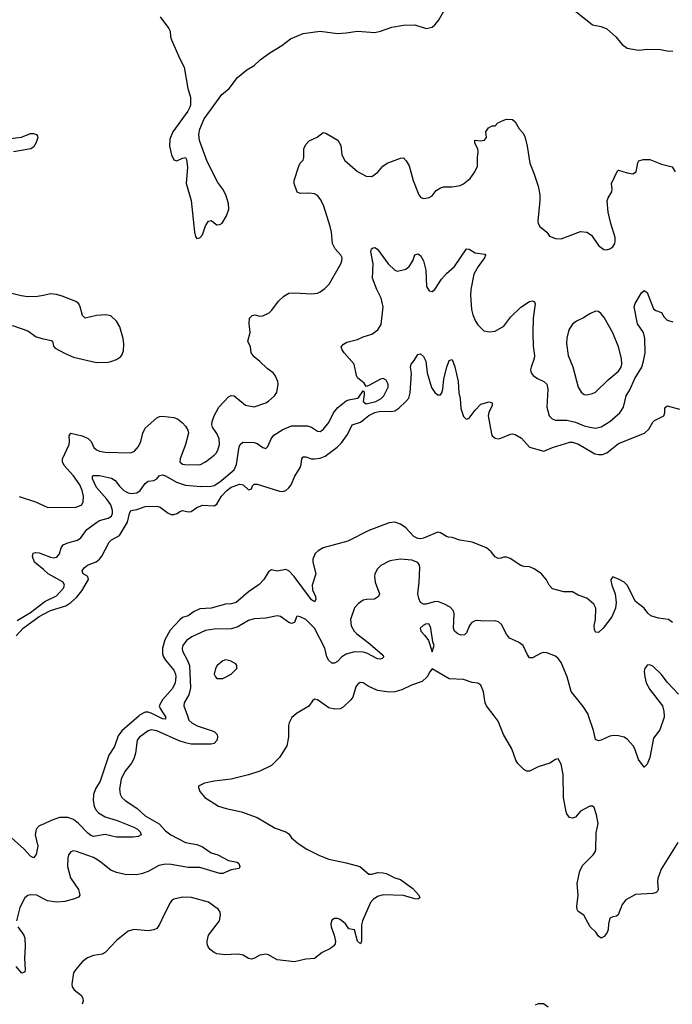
# Model space of a CAD drawing. Header units: inches. Extents: x 1678809 to 1859548, y 384609 to 522868.
# Tile 319 of 386: x 1789834 to 1794386, y 447989 to 454851. Entities that reach past the tile are written whole.
import ezdxf

# ---------------------------------------------------------------- set-up
doc = ezdxf.new("R2010")
doc.units = ezdxf.units.IN
doc.header["$MEASUREMENT"] = 0
for name, color, linetype in [('B7484', 7, 'Continuous'), ('B7485', 7, 'Continuous'), ('B7494', 7, 'Continuous'), ('B7495', 7, 'Continuous')]:
    doc.layers.add(name, color=color, linetype=linetype)

msp = doc.modelspace()

# ---------------------------------------------------------------- linework, layer by layer
at = {"layer": 'B7484', "color": 5}
for points, elevation in [([(1790000, 449245.4), (1789970, 449231.8), (1789947.9, 449210), (1789942.4, 449170), (1789960.6, 449090), (1789950, 449032.7), (1789930, 449009.6), (1789910, 449020.4), (1789864.8, 449070), (1789752.9, 449170)], 240), ([(1790000, 448724.7), (1789953.2, 448750), (1789908.5, 448751.5), (1789890, 448746.3), (1789870.4, 448730), (1789835.4, 448664.6), (1789811.4, 448570)], 260), ([(1789821.3, 448530), (1789863.1, 448470), (1789869, 448450), (1789871.3, 448391.3), (1789866.5, 448310), (1789873.1, 448230), (1789870, 448215.3), (1789862, 448210), (1789850, 448206.6), (1789810, 448251.5)], 260)]:
    msp.add_lwpolyline(points, dxfattribs=dict(at, elevation=elevation))
at = {"layer": 'B7485', "color": 5}
for points, elevation in [([(1789750, 454021.3), (1789847.5, 454032.5), (1789910, 454056.5), (1789930, 454058.4), (1789950.8, 454050), (1789958, 454038), (1789960.5, 454030), (1789950, 453995.3), (1789930, 453962), (1789912, 453950), (1789790, 453930.8)], 280), ([(1790000, 452929.2), (1789959.3, 452920.7), (1789890, 452920.4), (1789845.2, 452925.2), (1789770, 452943.9), (1789730, 452947.1), (1789710, 452943.5), (1789686.4, 452930), (1789650.3, 452890), (1789600.4, 452790), (1789594, 452734), (1789608, 452708), (1789690, 452712.4), (1789750, 452721.6), (1789790, 452717.1), (1789890, 452681.6), (1789950, 452641.1), (1789990, 452627.9), (1790000, 452626)], 320), ([(1789830, 451527.8), (1789943.8, 451490), (1790000, 451464.7)], 280), ([(1790000, 451018.4), (1789938.5, 451070), (1789924.2, 451110), (1789927.2, 451132.8), (1789943.3, 451136.7), (1789970, 451134.9), (1790000, 451123.6)], 260), ([(1789816.5, 450663.5), (1789910, 450720.3), (1790000, 450788)], 260), ([(1789810, 450557.9), (1789858.7, 450610), (1789970, 450692.1), (1790000, 450707.2)], 240)]:
    msp.add_lwpolyline(points, dxfattribs=dict(at, elevation=elevation))
at = {"layer": 'B7494', "color": 5}
for points, elevation in [([(1790666.7, 450000), (1790545.7, 449894.3), (1790521, 449859), (1790494.6, 449785.4), (1790455, 449725), (1790395.6, 449544.4), (1790363.8, 449490), (1790348, 449450), (1790345.7, 449410), (1790354.1, 449370), (1790365.2, 449345.2), (1790384.3, 449324.3), (1790430, 449296.6), (1790513.1, 449270), (1790630, 449224.6), (1790655, 449210), (1790674, 449190), (1790680.5, 449170), (1790660.9, 449159.1), (1790625.8, 449154.2), (1790510, 449153.4), (1790430, 449172.6), (1790350, 449159.5), (1790330, 449165.4), (1790310, 449180.7), (1790243.7, 449250), (1790210, 449277.4), (1790170, 449291.8), (1790110.8, 449290), (1790054, 449270), (1790000, 449245.4)], 240), ([(1791003.3, 450000), (1791013.8, 449970), (1791035.3, 449950), (1791071.7, 449930), (1791190.4, 449890), (1791210.2, 449870.2), (1791213.4, 449850), (1791210, 449827.8), (1791190, 449806.2), (1791170, 449801.4), (1791030, 449802.9), (1790990, 449810.4), (1790945.7, 449825.7), (1790790, 449895.3), (1790750, 449901), (1790730, 449894.5), (1790670.3, 449850), (1790653.8, 449830), (1790641.3, 449738.7), (1790630, 449699.3), (1790613.1, 449670), (1790567.8, 449612.2), (1790542.3, 449557.7), (1790531.1, 449491.1), (1790534.6, 449454.6), (1790547.2, 449430), (1790569.3, 449409.3), (1790650, 449356.9), (1790710, 449303.2), (1790806.6, 449246.6), (1790850, 449196.9), (1790888.9, 449170), (1790990, 449115.9), (1791070, 449101.6), (1791110, 449085.4), (1791170, 449044.7), (1791216.3, 449030), (1791290, 448991.6), (1791350, 448978.7), (1791363, 448970), (1791370.5, 448950), (1791364.9, 448935.1), (1791310, 448925.4), (1791250, 448900.4), (1791230, 448900.4), (1791090, 448943.5), (1791010, 448943.1), (1790890, 448964.1), (1790850, 448965.7), (1790804.7, 448955.3), (1790730, 448915.3), (1790690, 448899.8), (1790650, 448892.4), (1790570, 448893.3), (1790510, 448906.9), (1790470, 448923.5), (1790390, 448986.2), (1790350, 449011.4), (1790230, 449053.5), (1790210, 449058), (1790190, 449051.5), (1790175.3, 449030), (1790168.9, 449010), (1790167, 448950), (1790188.5, 448870), (1790243.1, 448790), (1790250, 448771), (1790252.4, 448750), (1790243.7, 448736.3), (1790216.5, 448723.5), (1790150, 448704.8), (1790090, 448699.8), (1790029, 448709), (1790000, 448724.7)], 260), ([(1791745.4, 450000), (1791731.8, 449988.2), (1791712.4, 449950), (1791708.6, 449931.4), (1791709, 449850), (1791696.5, 449790), (1791647.2, 449710), (1791590, 449654), (1791510, 449614.8), (1791430, 449588.5), (1791310, 449558.7), (1791190, 449545.1), (1791122, 449530), (1791082, 449510), (1791081, 449499), (1791090, 449472), (1791124.7, 449430), (1791221, 449370), (1791273.2, 449353.2), (1791382, 449330), (1791490, 449290.7), (1791616.8, 449216.8), (1791691, 449190), (1791710, 449177.3), (1791730.8, 449150), (1791777.3, 449110), (1791837.3, 449070), (1791925.9, 449025.9), (1791990, 449001.1), (1792110, 448976), (1792206, 448950), (1792270, 448897.1), (1792290, 448896.4), (1792331.6, 448908.4), (1792370, 448905.3), (1792390, 448900.3), (1792450, 448870.4), (1792490, 448859.3), (1792576.5, 448796.5), (1792617.3, 448750), (1792624.7, 448730), (1792610, 448722.7), (1792590, 448724.5), (1792510, 448748), (1792370, 448751.1), (1792330, 448741), (1792300.2, 448719.8), (1792281.6, 448698.4), (1792224, 448570), (1792216.8, 448543.2), (1792217.3, 448430), (1792210.5, 448409.5), (1792190, 448428), (1792168.4, 448508.4), (1792130, 448515.3), (1792106, 448550), (1792070, 448579.5), (1792050, 448586.6), (1792030, 448586), (1792010, 448575.3), (1792004, 448550), (1792005.5, 448530), (1792027.7, 448470), (1792036.3, 448430), (1792034, 448410), (1792024.5, 448395.5), (1792001.4, 448378.6), (1791944.7, 448350), (1791890.7, 448309.3), (1791830, 448302.7), (1791750, 448285.1), (1791630, 448299.5), (1791570, 448332.7), (1791550, 448338), (1791510, 448332.3), (1791471.3, 448310), (1791450, 448303.7), (1791430, 448309.3), (1791391.7, 448331.7), (1791370, 448337), (1791350, 448339.5), (1791266.2, 448333.8), (1791210, 448340.5), (1791190, 448349.7), (1791162.4, 448370), (1791147.6, 448390), (1791140.5, 448410), (1791140.5, 448430), (1791151.8, 448470), (1791227, 448570), (1791234.3, 448610), (1791232.8, 448630), (1791219.5, 448650), (1791150, 448701.7), (1791032.3, 448732.3), (1790970, 448735.1), (1790910, 448722), (1790894, 448710), (1790884.7, 448695.3), (1790838.4, 448610), (1790810, 448545.2), (1790790, 448518.4), (1790770, 448508.2), (1790730, 448500.5), (1790630, 448509.5), (1790590, 448499.3), (1790510, 448434), (1790430, 448349.4), (1790410, 448339.5), (1790350, 448329.6), (1790306.6, 448313.4), (1790270, 448285.2), (1790222.8, 448230), (1790210.5, 448209.5), (1790197.1, 448130), (1790200.4, 448110), (1790214, 448090), (1790264, 448050), (1790274, 448030), (1790276.3, 448010), (1790270, 447989)], 280), ([(1790847.3, 450000), (1790850, 449996), (1790850, 449976), (1790830, 449978.4), (1790787.1, 450000)], 240), ([(1794423.7, 449116.3), (1794307.2, 448930), (1794284.7, 448864.7), (1794282.4, 448842.4), (1794287.3, 448790), (1794282, 448778), (1794272.3, 448767.7), (1794250, 448760.9), (1794130, 448754.3), (1794062.6, 448717.4), (1794035.8, 448684.2), (1794007.7, 448612.3), (1793996.8, 448603.2), (1793970, 448599.3), (1793950, 448589), (1793939.5, 448550), (1793937.6, 448510), (1793930.4, 448490), (1793910, 448462), (1793890, 448449.3), (1793870, 448464), (1793852.3, 448492.3), (1793812, 448530), (1793769.3, 448609.3), (1793730, 448635.3), (1793722.7, 448650), (1793720.9, 448670), (1793729.6, 448750), (1793722.4, 448830), (1793740.1, 448919.9), (1793761.5, 448958.5), (1793832.7, 449030), (1793847.3, 449052.7), (1793851.4, 449068.6), (1793855.6, 449184.4), (1793869.4, 449250), (1793858, 449310), (1793840.2, 449360.2), (1793830, 449369), (1793810, 449369.3), (1793746, 449334), (1793710, 449293.2), (1793690, 449286), (1793669, 449290), (1793650, 449315.3), (1793645.1, 449330), (1793627, 449430), (1793623.5, 449590), (1793610, 449662), (1793590, 449699), (1793570, 449696), (1793530.3, 449669.7), (1793450, 449644.5), (1793390, 449614.5), (1793370, 449614), (1793350, 449625.6), (1793308.1, 449668.1), (1793295.4, 449690), (1793265.3, 449770), (1793209, 449870), (1793170, 449962.9), (1793142.2, 450000)], 280), ([(1794328.3, 450000), (1794328.8, 449990), (1794297.5, 449902.5), (1794255.6, 449844.4), (1794230, 449708.7), (1794210, 449662), (1794190, 449642), (1794150, 449695.3), (1794123.6, 449770), (1794111.6, 449790), (1794073.8, 449833.8), (1794050, 449849.7), (1794010, 449861.1), (1793978, 449862), (1793950, 449858), (1793890, 449829.7), (1793870, 449826), (1793850, 449834), (1793836.6, 449896.6), (1793801.6, 450000)], 260), ([(1793520.9, 447970), (1793487.5, 447992.5), (1793450, 447993.2), (1793430, 447984)], 320)]:
    msp.add_lwpolyline(points, dxfattribs=dict(at, elevation=elevation))
at = {"layer": 'B7495', "color": 5}
for points, elevation in [([(1790814.3, 454870), (1790874.7, 454790), (1790883.1, 454770), (1790887, 454730), (1790894, 454710), (1790950, 454578.8), (1790980.9, 454520.9), (1791006, 454370), (1791025.5, 454310), (1791024.5, 454255.5), (1791019.9, 454240.1), (1791005.8, 454214.2), (1790901.3, 454070), (1790882, 454018), (1790878.7, 453970), (1790891.8, 453910), (1790910, 453873.4), (1790930, 453866.7), (1790970, 453886), (1790990, 453890.6), (1790997, 453877), (1791003.6, 453823.6), (1790995.3, 453710), (1791030.3, 453590), (1791053, 453370), (1791060.5, 453340.5), (1791070, 453326), (1791090, 453330.7), (1791110, 453350.8), (1791130, 453414.8), (1791150, 453447.7), (1791170, 453450.5), (1791210, 453421.6), (1791230, 453422.4), (1791246.7, 453433.3), (1791276.2, 453483.8), (1791292.4, 453530), (1791290.8, 453570.8), (1791271.1, 453630), (1791249.8, 453669.8), (1791216.2, 453716.2), (1791142.3, 453862.3), (1791088.2, 454008.2), (1791083.6, 454050), (1791091.2, 454088.8), (1791121.1, 454158.9), (1791243.7, 454330), (1791296, 454370), (1791353.3, 454446.7), (1791419.3, 454500.7), (1791470, 454530.4), (1791511.8, 454570), (1791579.3, 454620.7), (1791662, 454670), (1791722.5, 454717.5), (1791810, 454754.3), (1791930, 454770.3), (1792050, 454755.3), (1792110, 454758.7), (1792190, 454771.3), (1792310, 454761.5), (1792350, 454770.2), (1792430, 454799.2), (1792510, 454811.3), (1792590, 454814.6), (1792670, 454788.9), (1792710, 454799.5), (1792730, 454815.5), (1792753.9, 454846.1), (1792826.6, 454970)], 320), ([(1793699, 454919), (1793830, 454815.5), (1793890, 454803.8), (1793930, 454786.4), (1793991.9, 454731.9), (1794037, 454677), (1794070, 454651.8), (1794150, 454637.6), (1794210, 454645.5), (1794303.8, 454643.8), (1794350, 454633.6), (1794388.5, 454631.5)], 320), ([(1790000, 451464.7), (1790030, 451451.1), (1790227, 451453), (1790267.3, 451470), (1790277.2, 451490), (1790278.6, 451530), (1790269.3, 451570), (1790252.5, 451610), (1790210, 451672.3), (1790143.6, 451743.6), (1790132.2, 451770), (1790133.7, 451790), (1790178.4, 451890), (1790181.8, 451910), (1790178.9, 451950), (1790189.8, 451970.2), (1790270.6, 451950), (1790311.6, 451931.6), (1790331.7, 451910), (1790350.4, 451870), (1790370, 451852), (1790390, 451844), (1790430, 451836.5), (1790610, 451831.3), (1790635.8, 451844.2), (1790663.1, 451876.9), (1790678.2, 451910), (1790692.1, 451970), (1790710, 452003.1), (1790790, 452074.9), (1790810, 452084.9), (1790830, 452086.7), (1790910, 452078.4), (1790934.8, 452070), (1790970, 452040.7), (1790990, 452019.1), (1791007, 451990), (1791011.4, 451970), (1790991.3, 451890), (1790952.8, 451790), (1790952, 451770), (1790970, 451753.4), (1790984.7, 451750), (1791090, 451749), (1791130, 451768.7), (1791190, 451814.9), (1791205.1, 451830), (1791216.3, 451850), (1791228, 451890), (1791226.3, 451930), (1791210, 451966.6), (1791178.7, 452010), (1791173, 452030), (1791176.3, 452050), (1791189.6, 452090), (1791222, 452150), (1791290, 452223.1), (1791310, 452232), (1791330, 452230.3), (1791410, 452164.4), (1791470, 452152.7), (1791550, 452180.3), (1791570, 452192.4), (1791612.3, 452230), (1791627.2, 452252.8), (1791637, 452310), (1791634.5, 452330), (1791616.2, 452370), (1791602, 452390), (1791559.1, 452419.1), (1791510, 452469.5), (1791470, 452500.9), (1791449.3, 452530), (1791442.7, 452570), (1791426, 452610), (1791440.7, 452670), (1791434.5, 452734.5), (1791437, 452770), (1791455.3, 452790), (1791473.1, 452793.1), (1791510, 452784.9), (1791530, 452788), (1791573.1, 452806.9), (1791593.4, 452826.6), (1791638, 452890), (1791675.2, 452924.8), (1791710, 452944.4), (1791750, 452946.7), (1791870, 452939.3), (1791910, 452945.5), (1791930, 452953.4), (1791963.3, 452976.7), (1791991.5, 453008.5), (1792074.3, 453150), (1792081.3, 453170), (1792083, 453190), (1792074, 453210), (1792033.2, 453253.2), (1792014.9, 453290), (1792009, 453370), (1792000.2, 453410), (1791955.8, 453550), (1791935.2, 453595.2), (1791910, 453625.1), (1791890, 453636.8), (1791850, 453642.6), (1791790, 453639.5), (1791770, 453649.2), (1791749.5, 453710), (1791747.6, 453730), (1791780.7, 453830), (1791789.6, 453850), (1791810, 453871.3), (1791814.7, 453890), (1791816.9, 453950), (1791830, 453982), (1791852.9, 454007.1), (1791907.9, 454032.1), (1791950, 454064), (1791970, 454060.5), (1792053, 454010), (1792074.4, 453974.4), (1792081.3, 453910), (1792102, 453870), (1792190, 453792), (1792250, 453759.3), (1792290, 453757.3), (1792331.4, 453788.6), (1792367, 453830), (1792397.2, 453850), (1792490, 453884.9), (1792510, 453887.3), (1792530, 453867.3), (1792551.2, 453831.2), (1792577.8, 453730), (1792618, 453630), (1792631.6, 453611.6), (1792650, 453605.3), (1792665.8, 453605.8), (1792690, 453611.6), (1792710, 453624.2), (1792739.3, 453660.7), (1792770, 453679.5), (1792790, 453684.9), (1792850, 453686), (1792905.1, 453694.9), (1792930, 453707.7), (1792975.2, 453744.8), (1793009.4, 453790), (1793026.6, 453830), (1793026, 453890), (1793032.7, 453930), (1793029.3, 453950), (1793009.2, 453990), (1793008.7, 454010), (1793046.8, 454006.8), (1793075.3, 454010), (1793088.7, 454030), (1793085.2, 454070), (1793103.2, 454096.8), (1793130, 454111.3), (1793150, 454112), (1793169.2, 454130.8), (1793210, 454151.3), (1793230, 454158), (1793270, 454154.8), (1793290, 454138), (1793317.3, 454090), (1793342.8, 454062.8), (1793356, 454036), (1793374.3, 453970), (1793392, 453850), (1793421, 453781), (1793450.3, 453690), (1793462, 453630), (1793462.6, 453590), (1793447.7, 453450), (1793450.8, 453430), (1793462.8, 453410), (1793510, 453370.8), (1793530, 453341), (1793570, 453324.9), (1793610, 453323.8), (1793744.6, 453375.4), (1793790.3, 453370.3), (1793823, 453350), (1793870, 453276.3), (1793908.6, 453248.6), (1793926.4, 453246.4), (1793950, 453253), (1793970, 453268.2), (1793984.7, 453290), (1793988.2, 453310), (1793987.7, 453332.3), (1793957.2, 453430), (1793938.3, 453510), (1793932, 453588), (1793939.3, 453610), (1793964.5, 453650), (1793967, 453670), (1793960.9, 453710), (1794003.3, 453796.7), (1794010, 453802.8), (1794070, 453782.4), (1794110, 453776.3), (1794132.7, 453790), (1794146, 453854), (1794152.9, 453867.1), (1794183.2, 453876.8), (1794230, 453876.3), (1794310, 453844), (1794385.4, 453825.4), (1794404.7, 453790)], 280), ([(1790000, 451123.6), (1790050, 451104.7), (1790070, 451101.5), (1790094.2, 451105.8), (1790112.6, 451127.4), (1790124.2, 451170), (1790137, 451190), (1790170, 451206), (1790237.2, 451222.8), (1790259.7, 451240.3), (1790303.2, 451296.8), (1790370, 451347.2), (1790390, 451359.7), (1790450, 451377.3), (1790474.7, 451390), (1790481.7, 451410), (1790481.5, 451430), (1790469, 451470), (1790442.9, 451510), (1790369.9, 451590), (1790341.8, 451650), (1790342.6, 451670), (1790346.5, 451673.5), (1790390, 451675.1), (1790474.9, 451654.9), (1790498.8, 451638.8), (1790530, 451599.2), (1790560.7, 451570), (1790590, 451553.7), (1790610, 451549.3), (1790650, 451554), (1790674.6, 451570), (1790710, 451618), (1790730, 451634.6), (1790770, 451638.4), (1790790, 451650.4), (1790810, 451673.1), (1790830, 451679), (1790850, 451672), (1790927.3, 451627.3), (1790990, 451606), (1791097.4, 451597.4), (1791170, 451599.6), (1791190, 451605.5), (1791229.1, 451630), (1791330, 451713), (1791345.7, 451750), (1791365.2, 451874.8), (1791370.7, 451889.3), (1791390, 451905.7), (1791470, 451905.3), (1791490, 451898), (1791530, 451868.5), (1791550, 451863), (1791564.4, 451875.6), (1791587.6, 451930), (1791605.8, 451954.2), (1791670, 451994.5), (1791730, 452019.7), (1791840.3, 452020.2), (1791870.3, 452010.3), (1791910, 451984), (1791930, 451980.7), (1791950, 451994.8), (1791990, 452043), (1792023.1, 452110), (1792052.2, 452147.8), (1792110, 452193.7), (1792130, 452202.6), (1792190, 452213.4), (1792199.7, 452220.3), (1792230, 452264.7), (1792236.8, 452256.8), (1792237.5, 452237.5), (1792230.5, 452190), (1792250, 452174.4), (1792316.9, 452190), (1792354.3, 452210), (1792374.3, 452230), (1792402.9, 452290), (1792402.9, 452310), (1792390, 452338), (1792370, 452349.3), (1792350, 452344.5), (1792270, 452301.2), (1792250, 452295.3), (1792237, 452317), (1792190, 452355.3), (1792182.7, 452370), (1792166, 452450), (1792096.4, 452530), (1792082.4, 452550), (1792076.2, 452570), (1792091.8, 452590), (1792116, 452604), (1792190, 452621.8), (1792230, 452640.2), (1792290, 452658.7), (1792332, 452690), (1792354, 452726), (1792369.7, 452850.3), (1792355.3, 452910), (1792326, 452970), (1792295.4, 453050), (1792298.7, 453150), (1792284.2, 453235.8), (1792287, 453253), (1792299, 453261), (1792310, 453262.8), (1792330, 453250.8), (1792403.1, 453150), (1792450, 453106), (1792470, 453097.6), (1792528.3, 453111.7), (1792549.5, 453130), (1792576.2, 453170), (1792590, 453211.3), (1792610, 453218.8), (1792630, 453206.8), (1792650, 453171.3), (1792666, 453106), (1792670.7, 452990.7), (1792690, 452961), (1792710, 452956), (1792730, 452971), (1792776.6, 453043.4), (1792810, 453082), (1792867.6, 453130), (1792950, 453253.4), (1792970, 453252.4), (1793010, 453226.5), (1793077.2, 453217.2), (1793083, 453210), (1793076, 453190), (1793031.8, 453130), (1793002.3, 453077.7), (1792979.5, 452970), (1792977.3, 452930), (1792985.1, 452830), (1792994.6, 452794.6), (1793013.8, 452750), (1793030, 452724.9), (1793070, 452683), (1793110, 452674.9), (1793150, 452680.5), (1793210, 452714.9), (1793259.7, 452780.3), (1793330, 452846.7), (1793390, 452886.4), (1793411.7, 452891.7), (1793423.8, 452883.8), (1793430.3, 452870), (1793415.3, 452770), (1793413.8, 452666.2), (1793415.8, 452575.8), (1793424, 452510), (1793422.3, 452490), (1793400.3, 452430), (1793397.4, 452410), (1793401.1, 452390), (1793414.9, 452370), (1793444.9, 452350), (1793489.2, 452329.2), (1793510.3, 452310), (1793516.9, 452276.9), (1793511.2, 452151.2), (1793525.7, 452090), (1793548, 452068), (1793570, 452058.7), (1793650, 452059.2), (1793710, 452045.2), (1793770, 452019.8), (1793810, 452010.9), (1793850, 452004.9), (1793890, 452012.6), (1793950, 452050.2), (1794019.7, 452110), (1794044.5, 452150), (1794064.2, 452230), (1794089.9, 452270.1), (1794123.9, 452350), (1794172.2, 452430), (1794185.7, 452470), (1794195.4, 452530), (1794194.7, 452630), (1794183.6, 452670), (1794143.9, 452730), (1794120.5, 452850), (1794126.9, 452873.1), (1794170, 452946), (1794190, 452962.8), (1794210.5, 452950), (1794255.2, 452835.2), (1794270, 452824), (1794310.4, 452810.3), (1794330, 452778), (1794350, 452756), (1794390, 452746)], 260), ([(1790000, 452626), (1790055.4, 452615.4), (1790062, 452610), (1790070, 452576), (1790082.5, 452562.5), (1790146.1, 452526.1), (1790210, 452499.5), (1790370, 452461.6), (1790450, 452463), (1790470, 452468), (1790510, 452483), (1790538, 452502), (1790547.5, 452512.5), (1790557.6, 452542.4), (1790560.7, 452590), (1790555.6, 452630), (1790533.3, 452710), (1790509.6, 452750), (1790470, 452786), (1790434.6, 452794.6), (1790370, 452788.4), (1790289.7, 452769.7), (1790272.3, 452790), (1790257, 452850), (1790247, 452870), (1790225.9, 452885.9), (1790130, 452924.8), (1790090, 452935.4), (1790050, 452939.6), (1790000, 452929.2)], 320), ([(1790000, 450707.2), (1790050, 450732.5), (1790155, 450765), (1790191.2, 450788.8), (1790230, 450824.2), (1790266.8, 450870), (1790314.7, 450950), (1790309.4, 450970), (1790277.2, 450990), (1790269.6, 451010), (1790282.6, 451030), (1790306.9, 451050), (1790366.6, 451073.4), (1790389.6, 451090.4), (1790406.9, 451113.1), (1790458.2, 451210), (1790474.9, 451225.1), (1790530, 451255.2), (1790585.8, 451350), (1790599, 451410), (1790609.9, 451430.1), (1790650, 451436.3), (1790710, 451458.9), (1790790, 451460.1), (1790813.1, 451453.1), (1790870, 451412.1), (1790890, 451403.5), (1790910, 451401.5), (1790931.6, 451408.4), (1790950, 451422.7), (1790970, 451430.2), (1791010, 451421.8), (1791030, 451424.4), (1791068.6, 451451.4), (1791110, 451467), (1791190, 451462.1), (1791210, 451474.4), (1791241.4, 451530), (1791279.9, 451570), (1791310, 451592.1), (1791370, 451614.6), (1791393.4, 451610), (1791430, 451574), (1791450, 451580.7), (1791458.3, 451601.7), (1791470, 451614.9), (1791490, 451614.2), (1791645.2, 451565.2), (1791670, 451563.8), (1791690, 451570.5), (1791711.4, 451588.6), (1791726.8, 451610), (1791752.4, 451670), (1791789.5, 451730), (1791797.4, 451750), (1791802, 451790), (1791810, 451804.2), (1791830, 451804.6), (1791870, 451791.1), (1791890, 451789.7), (1791930, 451795.7), (1791965, 451810), (1792048, 451872), (1792078.8, 451901.2), (1792121.1, 451958.9), (1792153.5, 452026.5), (1792210, 452046.1), (1792270, 452091.5), (1792310, 452113.3), (1792350, 452121.5), (1792430, 452119.7), (1792450, 452124.4), (1792477.4, 452142.6), (1792528.2, 452190), (1792547.2, 452212.8), (1792558.5, 452250), (1792566.2, 452386.2), (1792559.7, 452430), (1792563.7, 452450), (1792584.8, 452475.2), (1792610, 452517.3), (1792630, 452523), (1792650, 452503.1), (1792667.1, 452470), (1792676.1, 452390), (1792706.5, 452286.5), (1792730, 452251.8), (1792750, 452236.5), (1792770, 452235.5), (1792777.7, 452250), (1792784.8, 452275.2), (1792792.9, 452347.1), (1792813.3, 452430), (1792830, 452474.8), (1792850, 452482.8), (1792870, 452431), (1792891, 452330), (1792896.8, 452250), (1792906.5, 452210), (1792910, 452141), (1792930, 452084.7), (1792944.7, 452070), (1792950, 452066.8), (1792970, 452074.8), (1793009.8, 452130.2), (1793050, 452172), (1793107.5, 452187.5), (1793124, 452184), (1793130, 452178), (1793130, 452162), (1793107.1, 452112.9), (1793102.4, 452090), (1793124.4, 451964.4), (1793130.2, 451950.2), (1793150, 451933.7), (1793170, 451930.3), (1793190, 451934.6), (1793257.8, 451962.2), (1793270, 451964.2), (1793290, 451959.3), (1793333.6, 451933.6), (1793390, 451872.7), (1793490, 451843.1), (1793550, 451868.2), (1793670, 451906), (1793690, 451906.7), (1793732.1, 451892.1), (1793846.3, 451826.3), (1793870, 451820.1), (1793899.4, 451820.6), (1793930, 451831.7), (1794010, 451896.8), (1794191.6, 451970), (1794222.3, 451997.7), (1794250, 452044.9), (1794262.3, 452057.7), (1794326, 452090), (1794334.5, 452110), (1794333.6, 452146.4), (1794350, 452158.8), (1794435.6, 452135.6)], 240), ([(1794386.3, 450650), (1794359.5, 450670), (1794290, 450680.3), (1794236.9, 450696.9), (1794214.6, 450714.6), (1794190, 450749.6), (1794130, 450795.1), (1794070, 450910.8), (1794050, 450929.8), (1794015.1, 450950), (1793970, 450967), (1793956.4, 450950), (1793956.7, 450943.3), (1793964.4, 450910), (1793987.6, 450850), (1793993.1, 450790), (1793990.2, 450749.8), (1793963.8, 450690), (1793904, 450610), (1793870, 450581.2), (1793850, 450582), (1793842, 450602), (1793840.7, 450630), (1793849.6, 450670), (1793851.3, 450750), (1793838.5, 450778.5), (1793790, 450819.3), (1793730, 450840.9), (1793690, 450862.7), (1793630, 450863.7), (1793550, 450885.1), (1793527, 450910), (1793507.8, 450947.8), (1793472.3, 450990), (1793423.3, 451023.3), (1793390, 451038), (1793350, 451039.3), (1793330, 451046), (1793255.9, 451095.9), (1793230, 451106), (1793210, 451106), (1793190, 451097.2), (1793170, 451096), (1793150, 451106.6), (1793121.7, 451141.7), (1793090, 451169.3), (1792989.3, 451210), (1792904.1, 451224.1), (1792850, 451242), (1792824.8, 451244.8), (1792810, 451249.3), (1792770, 451275.1), (1792750, 451278.3), (1792650, 451237.5), (1792630, 451232.4), (1792610, 451235.9), (1792582.2, 451250), (1792526.4, 451310), (1792490, 451335.7), (1792450, 451349), (1792410, 451343.4), (1792270, 451291.9), (1792123.1, 451216.9), (1791950.4, 451170), (1791915.3, 451150), (1791894.6, 451130), (1791877.8, 451090), (1791877.8, 451070), (1791899.5, 450990), (1791874, 450910), (1791877.1, 450877.1), (1791898.3, 450830), (1791900.4, 450810), (1791890, 450792.7), (1791870, 450806.6), (1791748, 450970), (1791710, 451008.7), (1791690, 451018.7), (1791630, 451008.5), (1791590, 451016.9), (1791570, 451002), (1791537, 450950), (1791505.2, 450914.8), (1791430, 450864.2), (1791343, 450790), (1791310, 450779.8), (1791270, 450777.4), (1791170, 450749.1), (1791090, 450745.8), (1791050, 450726), (1791010, 450695.3), (1790970, 450684.1), (1790950, 450669.2), (1790884.5, 450595.5), (1790846, 450530), (1790829.1, 450470.9), (1790830.4, 450430.4), (1790837.5, 450410), (1790850, 450387.6), (1790910, 450318.5), (1790921.4, 450290), (1790923.5, 450270), (1790918.5, 450230), (1790899.2, 450190), (1790830.1, 450110), (1790807.9, 450070), (1790813.1, 450050), (1790847.3, 450000)], 240), ([(1793801.6, 450000), (1793798.2, 450010), (1793763.7, 450063.7), (1793680.4, 450170), (1793653.5, 450270), (1793610.9, 450370), (1793590, 450398.7), (1793570, 450414.7), (1793510, 450438), (1793490, 450440.9), (1793470, 450437), (1793410, 450402.7), (1793390, 450404), (1793372.7, 450430), (1793345.2, 450490), (1793313.4, 450513.4), (1793250, 450540.9), (1793230, 450569.3), (1793195.5, 450635.5), (1793173.6, 450653.6), (1793150, 450661.3), (1793070, 450658.4), (1793030, 450663.5), (1793010, 450660.4), (1792987.2, 450650), (1792972, 450630), (1792950, 450578), (1792936.2, 450563.8), (1792910, 450561), (1792890, 450569.8), (1792867.2, 450590), (1792859.8, 450610), (1792865, 450710), (1792858.9, 450730), (1792836, 450756), (1792797.2, 450777.2), (1792750, 450795.5), (1792725.1, 450794.9), (1792670, 450776.5), (1792650, 450777.3), (1792629, 450790), (1792616.7, 450816.7), (1792611.7, 450850), (1792620.7, 450930), (1792624.8, 451030), (1792622.7, 451050), (1792610, 451068), (1792570, 451083.5), (1792490, 451091.6), (1792430, 451082.7), (1792410, 451077.2), (1792353.2, 451046.8), (1792330, 451024), (1792310.7, 450990), (1792307.7, 450970), (1792313.4, 450930), (1792342.8, 450850), (1792336, 450830), (1792308.2, 450811.8), (1792254, 450810), (1792230, 450804.5), (1792197.3, 450782.7), (1792168.6, 450751.4), (1792141.5, 450670), (1792145.9, 450625.9), (1792166, 450590), (1792184.9, 450570), (1792265.3, 450510), (1792359.3, 450430), (1792373.4, 450410), (1792362, 450398), (1792350, 450394.5), (1792330, 450397.4), (1792255.5, 450435.5), (1792230, 450443.4), (1792170, 450445.7), (1792110, 450428.2), (1792080.9, 450410), (1792050, 450378), (1792030, 450366), (1792010, 450365.6), (1791990, 450386), (1791976.9, 450410), (1791961.7, 450470), (1791890.6, 450610), (1791830, 450669.8), (1791790, 450689.6), (1791770, 450693.3), (1791764.9, 450690), (1791750.4, 450649.6), (1791730, 450642), (1791710, 450649.7), (1791652, 450692), (1791630, 450696.4), (1791550, 450679.4), (1791470, 450675), (1791430, 450663.2), (1791350, 450618.3), (1791310, 450605.2), (1791190, 450603.9), (1791130, 450593), (1791034.4, 450550), (1790996.4, 450523.6), (1790972.4, 450490), (1790967.2, 450470), (1790969.2, 450450), (1791005.3, 450385.3), (1791018.4, 450350), (1791025.7, 450194.3), (1791013.5, 450146.5), (1790980.3, 450090), (1790978.9, 450070), (1791003.3, 450000)], 260), ([(1790000, 450788), (1790010, 450795.5), (1790090, 450834.8), (1790139.8, 450890), (1790145.7, 450910), (1790136.8, 450930), (1790033.8, 450990), (1790000, 451018.4)], 260), ([(1793142.2, 450000), (1793089.8, 450069.8), (1793081.5, 450090), (1793067.7, 450167.7), (1793050, 450213.2), (1793030, 450227), (1792990, 450232.8), (1792930, 450252.9), (1792830, 450256.8), (1792710, 450326.6), (1792693.8, 450306.2), (1792675, 450270), (1792641.5, 450238.5), (1792567.1, 450212.9), (1792499.1, 450180.9), (1792450, 450165.6), (1792410, 450163.7), (1792330, 450175.4), (1792265.4, 450205.4), (1792230, 450228.4), (1792207.9, 450232.1), (1792190, 450218.4), (1792178.8, 450201.2), (1792156.5, 450130), (1792144, 450110), (1792090, 450059.2), (1792070, 450047.1), (1792030, 450045.1), (1791990, 450055.4), (1791910, 450111.6), (1791890, 450116.2), (1791876, 450104), (1791850, 450067.3), (1791764, 450016), (1791745.4, 450000)], 280), ([(1794429.3, 450150), (1794350, 450234.5), (1794310, 450287.3), (1794250, 450345.1), (1794230, 450355.6), (1794210, 450351.8), (1794193.4, 450330), (1794190.5, 450310), (1794193, 450270), (1794203.8, 450230), (1794230, 450184), (1794316.3, 450070), (1794327, 450030), (1794328.3, 450000)], 260), ([(1790787.1, 450000), (1790750, 450018.7), (1790730, 450024.5), (1790710, 450024), (1790670, 450002.9), (1790666.7, 450000)], 240)]:
    msp.add_lwpolyline(points, dxfattribs=dict(at, elevation=elevation))
at = {"layer": 'B7495', "color": 5, "elevation": 280}
for points in [[(1793850, 452818.7), (1793810, 452801.7), (1793766.2, 452773.8), (1793716.3, 452750), (1793690, 452729.6), (1793664.6, 452690), (1793649.2, 452630.8), (1793647, 452593), (1793659.1, 452510), (1793691, 452431), (1793730, 452290.7), (1793750, 452254.8), (1793770, 452239.1), (1793790, 452235.5), (1793830, 452246), (1793850, 452255.5), (1793938.2, 452341.8), (1794010, 452402), (1794028.8, 452430), (1794033.6, 452450), (1794030.6, 452490), (1794010.5, 452570), (1793970, 452668), (1793910, 452775.6), (1793890, 452801.6), (1793870, 452817.6)], [(1792670, 450639.5), (1792647.3, 450630), (1792627.3, 450610), (1792630.7, 450590), (1792659.5, 450559.5), (1792684.1, 450524.1), (1792710, 450444.7), (1792725.2, 450490), (1792714.9, 450514.9), (1792701.6, 450610), (1792690, 450639.3)], [(1791270, 450389.2), (1791250, 450382.7), (1791211, 450350), (1791200.7, 450330), (1791191, 450290), (1791198.8, 450270), (1791210, 450258.8), (1791250, 450259.1), (1791270, 450268), (1791309.5, 450290.5), (1791348.7, 450330), (1791348.7, 450350), (1791342, 450362), (1791302.7, 450382.7)]]:
    msp.add_lwpolyline(points, close=True, dxfattribs=at)

doc.saveas('drawing.dxf')
